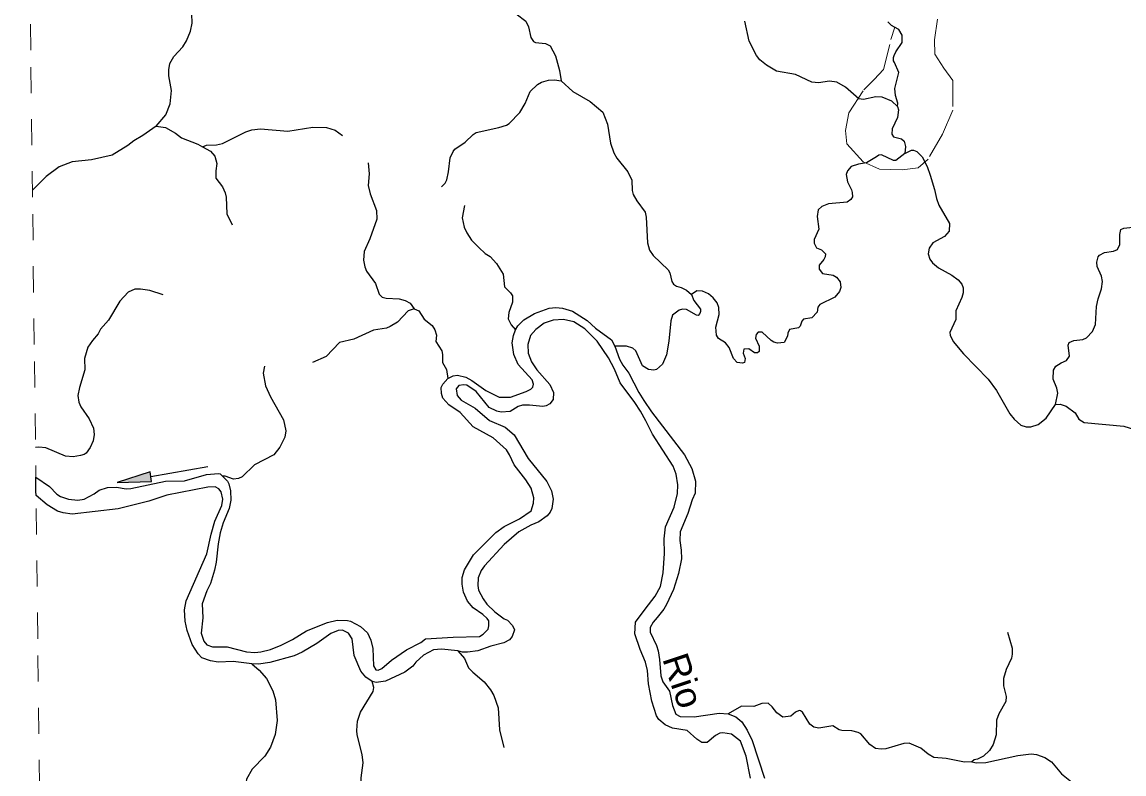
# Model space of a CAD drawing. Extents: x 320.3 to 346.3, y 7455.4 to 7483.3.
# Drawn here: x 320.388 to 324.622, y 7470.111 to 7472.999 of the extents above; entities that cross this region are included whole.
import ezdxf
from ezdxf.enums import TextEntityAlignment as Align

# ---------------------------------------------------------------- set-up
doc = ezdxf.new("R2010")
doc.units = 0
doc.header["$LTSCALE"] = 0.032
doc.linetypes.add('SHORT_DASHED', pattern=[2.7, 1.5, -1.2])
for name, color, linetype, lineweight in [('10', 7, 'Continuous', 25), ('2', 7, 'Continuous', 25), ('21', 7, 'SHORT_DASHED', 13), ('53', 7, 'SHORT_DASHED', 13), ('7', 7, 'Continuous', 25)]:
    doc.layers.add(name, color=color, linetype=linetype, lineweight=lineweight)
doc.layers.add('61', color=7, linetype='Continuous')

msp = doc.modelspace()

# ---------------------------------------------------------------- hatches: boundary and pattern name
at = {"layer": '10'}
msp.add_hatch(color=256, dxfattribs=at).paths.add_polyline_path([(320.7545, 7471.2308), (320.8863, 7471.2348), (320.8802, 7471.2711)])

# ---------------------------------------------------------------- linework, layer by layer
msp.add_line((321.1022, 7471.2906), (320.8832, 7471.2528), dxfattribs=at)
msp.add_lwpolyline([(320.7545, 7471.2308), (320.8863, 7471.2348), (320.8802, 7471.2711)], close=True, dxfattribs=at)
at = {"layer": '2'}
for points in [[(322.1699, 7471.5839), (322.2223, 7471.558), (322.2651, 7471.5581), (322.3259, 7471.5799), (322.3432, 7471.5893), (322.3505, 7471.5969), (322.3538, 7471.608), (322.3489, 7471.625), (322.2947, 7471.6841), (322.2777, 7471.7216), (322.2721, 7471.7664), (322.2762, 7471.7947), (322.2841, 7471.8164), (322.2932, 7471.8323), (322.3164, 7471.8552), (322.3569, 7471.8801), (322.414, 7471.8995), (322.4396, 7471.9029), (322.4653, 7471.9006), (322.5036, 7471.8884), (322.5594, 7471.8526), (322.5915, 7471.8232), (322.6534, 7471.7791), (322.6657, 7471.7538), (322.6838, 7471.7048), (322.6968, 7471.6812), (322.7199, 7471.6505), (322.7586, 7471.5763), (322.7782, 7471.5453), (322.8071, 7471.5018), (322.9344, 7471.3364), (322.9623, 7471.2838), (322.9762, 7471.236), (322.9754, 7471.1899), (322.9632, 7471.1645), (322.9464, 7471.1115), (322.9172, 7471.0407), (322.9156, 7471.0075), (322.9211, 7470.9711), (322.922, 7470.9371), (322.9102, 7470.881), (322.8912, 7470.8204), (322.865, 7470.7627), (322.8543, 7470.7438), (322.8288, 7470.7121)], [(322.7825, 7470.7437), (322.8214, 7470.7936), (322.8416, 7470.8317), (322.8515, 7470.8839), (322.8567, 7470.9579), (322.8561, 7471.0144), (322.8608, 7471.0601), (322.8936, 7471.136), (322.9076, 7471.1879), (322.9084, 7471.2212), (322.902, 7471.2624), (322.8899, 7471.2939), (322.8109, 7471.4157), (322.7858, 7471.4681), (322.7643, 7471.504), (322.7432, 7471.5381), (322.6872, 7471.6129), (322.665, 7471.6655), (322.6417, 7471.709), (322.5986, 7471.7735), (322.5508, 7471.8208), (322.5084, 7471.8472), (322.4695, 7471.8572), (322.4291, 7471.8535), (322.3952, 7471.8426), (322.363, 7471.8183), (322.3422, 7471.7955), (322.3315, 7471.7605), (322.3333, 7471.7278), (322.3466, 7471.6939), (322.3671, 7471.6631), (322.4165, 7471.6065), (322.4307, 7471.5761), (322.4293, 7471.5498), (322.4168, 7471.5333), (322.4023, 7471.5252), (322.39, 7471.5231), (322.338, 7471.5282), (322.3119, 7471.5272), (322.2947, 7471.522), (322.2646, 7471.5035), (322.2292, 7471.5012), (322.2129, 7471.5047), (322.1828, 7471.5188), (322.1335, 7471.5799), (322.0971, 7471.6041), (322.0856, 7471.6063), (322.0667, 7471.6029), (322.0569, 7471.5907), (322.0609, 7471.5652), (322.076, 7471.5472), (322.1295, 7471.5158), (322.1843, 7471.4688), (322.2446, 7471.4429), (322.2798, 7471.4133), (322.3337, 7471.3224)], [(320.4413, 7471.2512), (320.4935, 7471.2149), (320.5226, 7471.1855), (320.5356, 7471.1772), (320.5665, 7471.1672), (320.6031, 7471.1626), (320.6266, 7471.1671), (320.6655, 7471.1867), (320.6843, 7471.2011), (320.7164, 7471.2115), (320.7518, 7471.2127), (320.7885, 7471.2066), (320.8061, 7471.2073), (320.9396, 7471.2358), (321.0128, 7471.2375), (321.0973, 7471.2614), (321.1437, 7471.2648), (321.15, 7471.2634), (321.1589, 7471.2553), (321.1774, 7471.2354), (321.1824, 7471.2257), (321.19, 7471.1991), (321.1911, 7471.1633), (321.1849, 7471.1312), (321.1611, 7471.0758), (321.1498, 7471.0373), (321.1414, 7470.9956), (321.1349, 7470.925), (321.1278, 7470.8935), (321.112, 7470.8423), (321.0979, 7470.815), (321.0801, 7470.7642), (321.0828, 7470.7115), (321.0771, 7470.6525), (321.0875, 7470.6213), (321.0984, 7470.6071), (321.1208, 7470.5998), (321.1764, 7470.599), (321.2506, 7470.5808), (321.2827, 7470.5784), (321.3058, 7470.5805), (321.3429, 7470.5897), (321.3838, 7470.606), (321.4273, 7470.6278), (321.4817, 7470.6606), (321.562, 7470.6931), (321.5995, 7470.7022), (321.6391, 7470.7013), (321.6507, 7470.6987), (321.6888, 7470.6779), (321.7159, 7470.6539), (321.7283, 7470.6258), (321.7366, 7470.593), (321.7395, 7470.5268), (321.748, 7470.5116), (321.7572, 7470.5094), (321.7706, 7470.5162), (321.8084, 7470.5482), (321.8663, 7470.5887), (321.9204, 7470.6158), (321.9392, 7470.6305), (322.0454, 7470.6373), (322.1459, 7470.6396), (322.1608, 7470.6489), (322.179, 7470.6681), (322.1826, 7470.6808), (322.1819, 7470.699), (322.176, 7470.7088), (322.1586, 7470.7241), (322.1223, 7470.749), (322.0996, 7470.7746), (322.0851, 7470.8094), (322.0793, 7470.8401), (322.0802, 7470.8658), (322.0883, 7470.8952), (322.1225, 7470.9535), (322.2084, 7471.0392), (322.2409, 7471.0622), (322.3004, 7471.0908), (322.3445, 7471.122), (322.3543, 7471.1516), (322.3545, 7471.1717), (322.3445, 7471.2087), (322.3242, 7471.2405), (322.2792, 7471.2981), (322.2617, 7471.3373), (322.2498, 7471.3563), (322.1982, 7471.4022), (322.122, 7471.4441), (322.0719, 7471.4999), (322.0284, 7471.5289), (322.0051, 7471.5545), (321.9998, 7471.5721), (321.9991, 7471.595), (322.0049, 7471.6086), (322.0246, 7471.6306), (322.0449, 7471.6399), (322.0616, 7471.6434), (322.0937, 7471.6346), (322.1165, 7471.622), (322.1699, 7471.5839)], [(322.3337, 7471.3224), (322.4054, 7471.2349), (322.4227, 7471.1986), (322.4294, 7471.1661), (322.4242, 7471.1314), (322.4178, 7471.1171), (322.4063, 7471.1027), (322.3741, 7471.08), (322.3436, 7471.0668), (322.2971, 7471.041), (322.2405, 7470.9931), (322.165, 7470.9111), (322.1524, 7470.8931), (322.1412, 7470.8649), (322.1392, 7470.8352), (322.1417, 7470.817), (322.1598, 7470.7838), (322.174, 7470.7638), (322.2056, 7470.7346), (322.2409, 7470.7076), (322.2544, 7470.702), (322.2734, 7470.6819), (322.2807, 7470.6645), (322.2722, 7470.6393), (322.2611, 7470.6266), (322.2402, 7470.6154), (322.1895, 7470.6028), (322.1399, 7470.5848), (322.1004, 7470.5791), (322.0814, 7470.5794), (322.0628, 7470.5838), (322.0008, 7470.5905), (321.9688, 7470.5886), (321.9308, 7470.5677), (321.9014, 7470.5403), (321.8896, 7470.5248), (321.8589, 7470.5024), (321.7846, 7470.4682), (321.7496, 7470.4625), (321.7338, 7470.4659), (321.7096, 7470.4828), (321.69, 7470.5065), (321.6642, 7470.566), (321.6563, 7470.6301), (321.6427, 7470.6525), (321.6203, 7470.6636), (321.6031, 7470.6626), (321.5743, 7470.6514), (321.5212, 7470.6119), (321.4653, 7470.5797), (321.4345, 7470.5655), (321.3403, 7470.54), (321.2965, 7470.5327), (321.2716, 7470.5341), (321.1996, 7470.5433), (321.1419, 7470.5404), (321.1125, 7470.5461), (321.079, 7470.5573), (321.0648, 7470.5732), (321.0424, 7470.6084), (321.023, 7470.6628), (321.0152, 7470.6986), (321.0122, 7470.7421), (321.0186, 7470.7767), (321.0979, 7470.9572), (321.1145, 7471.0326), (321.1296, 7471.0821), (321.1562, 7471.1422), (321.1594, 7471.1666), (321.1539, 7471.1946), (321.1446, 7471.2062), (321.1311, 7471.2137), (321.1026, 7471.2131), (320.9442, 7471.182), (320.876, 7471.1593), (320.7575, 7471.13), (320.5804, 7471.1096), (320.546, 7471.1144), (320.5244, 7471.1208), (320.4845, 7471.1452), (320.4422, 7471.1802), (320.442, 7471.1971), (320.4413, 7471.2512)], [(322.7425, 7470.6494), (322.7461, 7470.6944), (322.7825, 7470.7437)], [(322.8288, 7470.7121), (322.8135, 7470.6942), (322.8021, 7470.6745), (322.8017, 7470.656), (322.8266, 7470.6048), (322.8326, 7470.5848), (322.8384, 7470.5516), (322.8433, 7470.4881), (322.851, 7470.4657), (322.8764, 7470.4297), (322.8872, 7470.3741), (322.9012, 7470.3417), (322.9166, 7470.3326), (322.9704, 7470.3305), (323.0666, 7470.3448), (323.1017, 7470.342), (323.1314, 7470.3304), (323.1537, 7470.3112), (323.1749, 7470.2792), (323.1934, 7470.2404), (323.2419, 7470.095)], [(323.188, 7470.0957), (323.1712, 7470.1799), (323.1487, 7470.2373), (323.115, 7470.2648), (323.0807, 7470.2694), (323.0698, 7470.2683), (323.0535, 7470.2589), (323.0206, 7470.2319), (323.0006, 7470.2321), (322.9814, 7470.245), (322.944, 7470.2783), (322.8878, 7470.2875), (322.8595, 7470.2996), (322.8354, 7470.3204), (322.8262, 7470.3349), (322.8078, 7470.3909), (322.7959, 7470.4576), (322.7916, 7470.5084), (322.7839, 7470.5404), (322.7629, 7470.5888), (322.7425, 7470.6494)]]:
    msp.add_lwpolyline(points, dxfattribs=at)
at = {"layer": '21'}
for points in [[(323.9057, 7473.0101), (323.8943, 7472.9302), (323.8962, 7472.8751), (323.9304, 7472.8218), (323.9646, 7472.7743), (323.9646, 7472.6602), (323.9247, 7472.5689), (323.8696, 7472.4719), (323.8316, 7472.4395), (323.7707, 7472.4319), (323.6833, 7472.4338), (323.6206, 7472.4623)], [(323.6206, 7472.4623), (323.5578, 7472.5308), (323.5521, 7472.5822), (323.5654, 7472.6506), (323.6225, 7472.7381), (323.6624, 7472.7781), (323.6985, 7472.8161), (323.727, 7472.9321), (323.742, 7472.9788)]]:
    msp.add_lwpolyline(points, dxfattribs=at)
at = {"layer": '53'}
msp.add_lwpolyline([(320.5226, 7464.4161), (320.5159, 7464.9811), (320.5091, 7465.5461), (320.5024, 7466.1111), (320.4957, 7466.6761), (320.489, 7467.2411), (320.4823, 7467.806), (320.4756, 7468.371), (320.4689, 7468.936), (320.4621, 7469.501), (320.4554, 7470.066), (320.4487, 7470.6309), (320.442, 7471.1959), (320.4353, 7471.7609), (320.4286, 7472.3259), (320.4219, 7472.8909), (320.4152, 7473.4558), (320.4085, 7474.0208), (320.4018, 7474.5858), (320.3951, 7475.1508), (320.3884, 7475.7157)], dxfattribs=at)
at = {"layer": '7'}
for points in [[(322.1552, 7473.1424), (322.1604, 7473.1318), (322.1715, 7473.1213), (322.2539, 7473.0811), (322.2659, 7473.0718), (322.2766, 7473.0569), (322.2873, 7473.0307), (322.324, 7473.0019), (322.3344, 7472.9809), (322.3435, 7472.939), (322.3543, 7472.9237), (322.3611, 7472.9198), (322.3997, 7472.9162), (322.4175, 7472.9075), (322.4386, 7472.8696), (322.4536, 7472.8125), (322.4604, 7472.7727)], [(320.9042, 7472.5988), (320.9408, 7472.643), (320.957, 7472.6844), (320.9628, 7472.7363), (320.9528, 7472.7926), (320.9522, 7472.8152), (320.9565, 7472.8392), (320.9718, 7472.8666), (321.006, 7472.9039), (321.0205, 7472.9267), (321.0357, 7472.9641), (321.0417, 7472.9946), (321.0408, 7473.0309)], [(323.7523, 7472.6751), (323.7309, 7472.6954), (323.6932, 7472.7105), (323.6685, 7472.7122), (323.6215, 7472.7014), (323.604, 7472.7034), (323.6037, 7472.7036), (323.5527, 7472.7486), (323.5192, 7472.768), (323.4912, 7472.7717), (323.4488, 7472.7658), (323.423, 7472.7686), (323.3606, 7472.798), (323.288, 7472.8104), (323.249, 7472.8329), (323.2236, 7472.8535), (323.21, 7472.871), (323.1827, 7472.925), (323.1653, 7473.0019)], [(323.7523, 7472.6751), (323.7536, 7472.6871), (323.7447, 7472.7162), (323.7415, 7472.7431), (323.7571, 7472.8052), (323.7402, 7472.8434), (323.7373, 7472.8501), (323.7367, 7472.863), (323.7398, 7472.8708), (323.7453, 7472.8848), (323.7699, 7472.9206), (323.7697, 7472.9489), (323.7574, 7472.9706), (323.7548, 7472.972), (323.7291, 7472.9856), (323.7147, 7472.9999)], [(322.0001, 7472.3655), (322.014, 7472.38), (322.0208, 7472.3932), (322.0274, 7472.4234), (322.0329, 7472.4769), (322.0444, 7472.5013), (322.0517, 7472.5101), (322.0912, 7472.5371), (322.1218, 7472.5674), (322.1337, 7472.575), (322.2211, 7472.5942), (322.2499, 7472.6027), (322.2601, 7472.6087), (322.3015, 7472.6518), (322.3222, 7472.6857), (322.3406, 7472.7326), (322.3686, 7472.7584), (322.3847, 7472.7684), (322.4109, 7472.7757), (322.4348, 7472.7765), (322.4604, 7472.7727)], [(322.4604, 7472.7727), (322.5052, 7472.7327), (322.572, 7472.6936), (322.6199, 7472.6522), (322.638, 7472.6063), (322.6496, 7472.5342), (322.6625, 7472.4967), (322.6742, 7472.4757), (322.7164, 7472.4233), (322.7319, 7472.3919), (322.7322, 7472.3526), (322.7367, 7472.3366), (322.7501, 7472.3127), (322.7827, 7472.2687), (322.7863, 7472.2491), (322.7915, 7472.1509), (322.7992, 7472.1232), (322.8132, 7472.1022), (322.8717, 7472.0478), (322.8776, 7472.0359), (322.8858, 7472.0022), (322.8922, 7471.9919), (322.9029, 7471.9843), (322.9211, 7471.9793), (322.9413, 7471.9691), (322.9611, 7471.952)], [(323.7523, 7472.6751), (323.7563, 7472.6612), (323.7528, 7472.6321), (323.7322, 7472.5891), (323.7301, 7472.5687), (323.7365, 7472.5586), (323.7681, 7472.55), (323.7782, 7472.5415), (323.7827, 7472.5211), (323.78, 7472.4943)], [(320.9042, 7472.5988), (320.853, 7472.563), (320.8175, 7472.543), (320.7946, 7472.5243), (320.7353, 7472.4881), (320.6559, 7472.4694), (320.5808, 7472.4623), (320.5316, 7472.4434), (320.4812, 7472.4052), (320.4533, 7472.3778), (320.4283, 7472.3532)], [(320.9042, 7472.5988), (320.9392, 7472.5941), (320.9776, 7472.5719), (321.0013, 7472.5541), (321.0636, 7472.5297), (321.0814, 7472.5192)], [(321.0814, 7472.5192), (321.0968, 7472.5257), (321.1357, 7472.5275), (321.1584, 7472.5323), (321.2485, 7472.5778), (321.2711, 7472.5853), (321.3049, 7472.5886), (321.4093, 7472.5801), (321.5057, 7472.5958), (321.5588, 7472.5945), (321.5913, 7472.584), (321.6196, 7472.5634)], [(321.0814, 7472.5192), (321.1125, 7472.5034), (321.1287, 7472.4844), (321.1371, 7472.4559), (321.1328, 7472.428), (321.1328, 7472.3998), (321.1591, 7472.3663), (321.1687, 7472.3433), (321.1732, 7472.327), (321.1753, 7472.2618), (321.1956, 7472.2206)], [(323.78, 7472.4943), (323.7464, 7472.4669), (323.7372, 7472.4675), (323.6912, 7472.4884), (323.6809, 7472.4878), (323.671, 7472.4811), (323.659, 7472.4738), (323.6326, 7472.4576), (323.6027, 7472.4533), (323.5747, 7472.4441), (323.5597, 7472.428), (323.5547, 7472.4133), (323.5597, 7472.3858), (323.5757, 7472.3544), (323.578, 7472.3442), (323.5797, 7472.3282), (323.5732, 7472.3168), (323.5593, 7472.3068), (323.4868, 7472.3014), (323.4619, 7472.2901), (323.4477, 7472.2771), (323.4433, 7472.2525), (323.4495, 7472.2038), (323.4321, 7472.1643), (323.4315, 7472.15), (323.441, 7472.1323), (323.4601, 7472.1246), (323.4753, 7472.1094), (323.4744, 7472.0971), (323.4692, 7472.0865), (323.4518, 7472.0649), (323.4515, 7472.0495), (323.4638, 7472.0338), (323.5055, 7472.0267), (323.5176, 7472.0194), (323.532, 7472.0009), (323.535, 7471.9797), (323.5292, 7471.9637), (323.5109, 7471.9426), (323.4534, 7471.9148), (323.4466, 7471.9036), (323.4436, 7471.8854), (323.4229, 7471.8624), (323.3916, 7471.858), (323.3848, 7471.8507), (323.3784, 7471.8316), (323.372, 7471.8252), (323.3376, 7471.8187), (323.3313, 7471.8041), (323.3302, 7471.7928), (323.3171, 7471.7689), (323.2912, 7471.7655), (323.277, 7471.7693), (323.2666, 7471.7754), (323.2325, 7471.8081), (323.2175, 7471.8084), (323.2087, 7471.7996), (323.2069, 7471.7847), (323.2205, 7471.7543), (323.2203, 7471.7332), (323.2143, 7471.7291), (323.2028, 7471.7286), (323.1805, 7471.7444), (323.1623, 7471.7426), (323.1594, 7471.7273), (323.1665, 7471.7067), (323.1644, 7471.6921), (323.1566, 7471.6889), (323.1364, 7471.6913), (323.1227, 7471.7074), (323.1053, 7471.749), (323.0909, 7471.7664), (323.064, 7471.7835), (323.0574, 7471.7959), (323.0541, 7471.827), (323.0669, 7471.8764), (323.0663, 7471.9021), (323.0592, 7471.9212), (323.0435, 7471.9403), (323.0264, 7471.9547), (323.0025, 7471.9652), (322.9813, 7471.9664), (322.9611, 7471.952)], [(323.78, 7472.4943), (323.8062, 7472.5064), (323.8142, 7472.5072), (323.8271, 7472.5022), (323.8407, 7472.4874), (323.8467, 7472.4809), (323.866, 7472.4438), (323.8777, 7472.4111), (323.895, 7472.3562), (323.902, 7472.3209), (323.9117, 7472.2954), (323.9523, 7472.2248), (323.9512, 7472.1953), (323.9325, 7472.1748), (323.8885, 7472.151), (323.8743, 7472.13), (323.8698, 7472.1086), (323.8767, 7472.0887), (323.8862, 7472.0747), (323.9104, 7472.0555), (323.9617, 7472.0268), (323.986, 7472.0094), (323.9999, 7471.9924), (324.0044, 7471.9784), (324.0047, 7471.9588), (323.9994, 7471.9417), (323.976, 7471.8901), (323.9771, 7471.8571), (323.954, 7471.8066), (323.9544, 7471.7969), (323.9666, 7471.7722), (324.0065, 7471.7242), (324.1013, 7471.6279), (324.1331, 7471.5845), (324.184, 7471.4944), (324.2002, 7471.4733), (324.226, 7471.4503), (324.2469, 7471.4444), (324.265, 7471.4443), (324.2924, 7471.4536), (324.3241, 7471.4772), (324.3597, 7471.5303)], [(321.7185, 7472.4588), (321.7228, 7472.4154), (321.7189, 7472.3708), (321.7265, 7472.3392), (321.751, 7472.2749), (321.7522, 7472.2419), (321.7251, 7472.1658), (321.7028, 7472.1182), (321.7008, 7472.0847), (321.7051, 7472.0586), (321.7123, 7472.0416), (321.7468, 7471.9951), (321.7603, 7471.9538), (321.7717, 7471.9421), (321.7877, 7471.9384), (321.8375, 7471.9356), (321.8605, 7471.9298), (321.8797, 7471.9191), (321.8954, 7471.8982)], [(322.0886, 7472.2947), (322.079, 7472.2473), (322.0874, 7472.211), (322.0969, 7472.19), (322.116, 7472.1615), (322.143, 7472.1329), (322.1683, 7472.1099), (322.1867, 7472.0989), (322.2115, 7472.0721), (322.2377, 7472.0307), (322.2417, 7471.9824), (322.2655, 7471.9584), (322.2729, 7471.9469), (322.2736, 7471.923), (322.2592, 7471.8831), (322.2567, 7471.8586), (322.2678, 7471.8365), (322.2841, 7471.8164)], [(324.3597, 7471.5303), (324.3681, 7471.5738), (324.3647, 7471.5928), (324.3503, 7471.6275), (324.3515, 7471.6621), (324.361, 7471.6778), (324.3807, 7471.6904), (324.4014, 7471.6988), (324.4129, 7471.7153), (324.4084, 7471.7575), (324.4116, 7471.7685), (324.4305, 7471.7759), (324.4642, 7471.7803), (324.4782, 7471.7857), (324.5019, 7471.8111), (324.5125, 7471.8375), (324.5174, 7471.9064), (324.5232, 7471.9366), (324.5363, 7471.9742), (324.5404, 7472.0019), (324.5367, 7472.0235), (324.519, 7472.0603), (324.5178, 7472.0763), (324.5231, 7472.097), (324.5285, 7472.1042), (324.5481, 7472.114), (324.5817, 7472.1188), (324.5981, 7472.1258), (324.6072, 7472.145), (324.6072, 7472.1829), (324.611, 7472.2017), (324.6217, 7472.2075), (324.6684, 7472.2119)], [(320.9309, 7471.9519), (320.8797, 7471.9684), (320.844, 7471.9731), (320.8217, 7471.9725), (320.7959, 7471.9618), (320.7647, 7471.9274), (320.7209, 7471.854), (320.6896, 7471.8195), (320.6815, 7471.8014), (320.6586, 7471.7765), (320.6413, 7471.7504), (320.6281, 7471.7063), (320.6295, 7471.6638), (320.6087, 7471.5959), (320.6027, 7471.5648), (320.6061, 7471.5396), (320.6138, 7471.5214), (320.6458, 7471.4755), (320.6635, 7471.4396), (320.6659, 7471.4156), (320.662, 7471.3912), (320.6501, 7471.3645), (320.6345, 7471.3432), (320.627, 7471.3377), (320.6128, 7471.3343), (320.5853, 7471.3297), (320.556, 7471.3314), (320.4795, 7471.3633), (320.4525, 7471.367), (320.44, 7471.3657)], [(322.9611, 7471.952), (322.9703, 7471.9302), (322.9949, 7471.8957), (322.9955, 7471.8875), (322.993, 7471.8796), (322.9862, 7471.8719), (322.9796, 7471.8732), (322.9422, 7471.8945), (322.9258, 7471.8958), (322.9138, 7471.8923), (322.8877, 7471.8732), (322.881, 7471.851), (322.874, 7471.7736), (322.8648, 7471.7208), (322.849, 7471.6846), (322.8258, 7471.664), (322.8164, 7471.6615), (322.7958, 7471.664), (322.7725, 7471.6785), (322.7475, 7471.7358), (322.7354, 7471.7463), (322.7115, 7471.7541), (322.6657, 7471.7538)], [(321.8954, 7471.8982), (321.8717, 7471.8904), (321.8313, 7471.8465), (321.8035, 7471.8291), (321.7891, 7471.8227), (321.7394, 7471.8161), (321.6627, 7471.7806), (321.608, 7471.7681), (321.557, 7471.714), (321.5045, 7471.6913)], [(321.8954, 7471.8982), (321.9127, 7471.8902), (321.9339, 7471.8574), (321.9641, 7471.8333), (321.9746, 7471.8168), (321.9807, 7471.7963), (321.9786, 7471.7723), (322.0011, 7471.7362), (322.0046, 7471.7227), (322.0038, 7471.6914), (322.0191, 7471.6647), (322.0246, 7471.6306)], [(321.3195, 7471.6768), (321.3154, 7471.6499), (321.3245, 7471.6019), (321.3431, 7471.5596), (321.3929, 7471.4713), (321.402, 7471.4296), (321.3981, 7471.4042), (321.3787, 7471.3666), (321.3558, 7471.3374), (321.2819, 7471.2991), (321.2346, 7471.2524), (321.2196, 7471.2466), (321.2013, 7471.243), (321.1687, 7471.2556), (321.1589, 7471.2553)], [(324.3597, 7471.5303), (324.3768, 7471.5313), (324.4006, 7471.5239), (324.4348, 7471.4987), (324.4495, 7471.4742), (324.47, 7471.4616), (324.6217, 7471.4466), (324.6593, 7471.4354), (324.6958, 7471.415), (324.7235, 7471.3927), (324.7524, 7471.3587), (324.7815, 7471.3066), (324.8238, 7471.2022), (324.849, 7471.165), (324.8693, 7471.1445), (324.888, 7471.1333), (324.9178, 7471.121), (325.0326, 7471.0993), (325.0571, 7471.0854), (325.081, 7471.0623), (325.1185, 7471.0487)], [(324.1747, 7470.6558), (324.1928, 7470.5939), (324.1932, 7470.5721), (324.1898, 7470.5565), (324.1702, 7470.5129), (324.1596, 7470.4778), (324.1597, 7470.4502), (324.1693, 7470.409), (324.1684, 7470.3892), (324.1411, 7470.3429), (324.1323, 7470.3178), (324.1319, 7470.2616), (324.1196, 7470.2242), (324.1053, 7470.2016), (324.0829, 7470.1797), (324.0591, 7470.168), (324.0464, 7470.1653), (324.0385, 7470.1583)], [(322.0628, 7470.5838), (322.0884, 7470.5548), (322.1039, 7470.519), (322.1202, 7470.5018), (322.1645, 7470.4653), (322.1888, 7470.4351), (322.201, 7470.4128), (322.2175, 7470.3659), (322.223, 7470.2808), (322.2399, 7470.2125)], [(321.2716, 7470.5341), (321.2998, 7470.51), (321.3283, 7470.4786), (321.3522, 7470.4307), (321.3628, 7470.3965), (321.3692, 7470.317), (321.3613, 7470.2626), (321.3434, 7470.2149), (321.3213, 7470.1803), (321.2726, 7470.1294), (321.2505, 7470.092), (321.2475, 7470.0602), (321.266, 7469.9803), (321.2657, 7469.9393), (321.2579, 7469.9222), (321.219, 7469.8718), (321.199, 7469.8175), (321.2022, 7469.7708), (321.2193, 7469.7184), (321.2396, 7469.6371), (321.2374, 7469.6027)], [(321.7551, 7469.8843), (321.7409, 7469.959), (321.6927, 7470.0626), (321.6913, 7470.097), (321.699, 7470.1546), (321.6955, 7470.1858), (321.6757, 7470.2615), (321.6743, 7470.2779), (321.6779, 7470.3148), (321.6893, 7470.3488), (321.7375, 7470.4282), (321.7407, 7470.4435), (321.7338, 7470.4659)], [(324.0385, 7470.1583), (324.0097, 7470.1563), (323.9389, 7470.171), (323.8914, 7470.1746), (323.8696, 7470.1872), (323.8426, 7470.2104), (323.7973, 7470.2293), (323.7771, 7470.2285), (323.7072, 7470.2077), (323.6897, 7470.2065), (323.6678, 7470.2098), (323.6454, 7470.224), (323.6115, 7470.2651), (323.6007, 7470.271), (323.5764, 7470.2765), (323.5389, 7470.2781), (323.5286, 7470.2814), (323.5043, 7470.2967), (323.4498, 7470.2867), (323.4303, 7470.2909), (323.4159, 7470.3031), (323.3877, 7470.3484), (323.3801, 7470.3541), (323.3747, 7470.355), (323.3609, 7470.3482), (323.3429, 7470.3338), (323.3123, 7470.3295), (323.2883, 7470.3457), (323.271, 7470.3694), (323.2554, 7470.383), (323.2315, 7470.3824), (323.2004, 7470.3701), (323.1531, 7470.3715), (323.1017, 7470.342)], [(324.0385, 7470.1583), (324.0555, 7470.1539), (324.0923, 7470.1551), (324.2146, 7470.1829), (324.2662, 7470.1885), (324.2862, 7470.1856), (324.3188, 7470.1745), (324.3441, 7470.1579), (324.3823, 7470.1118), (324.4336, 7470.0711), (324.5067, 7470.041), (324.6092, 7470.0106)]]:
    msp.add_lwpolyline(points, dxfattribs=at)

# ---------------------------------------------------------------- texts
at = {"layer": '61', "width": 1.05}
msp.add_text('Rio', height=0.1, rotation=288.519, dxfattribs=at).set_placement((322.8811, 7470.4543), align=Align.CENTER)

doc.saveas('drawing.dxf')
